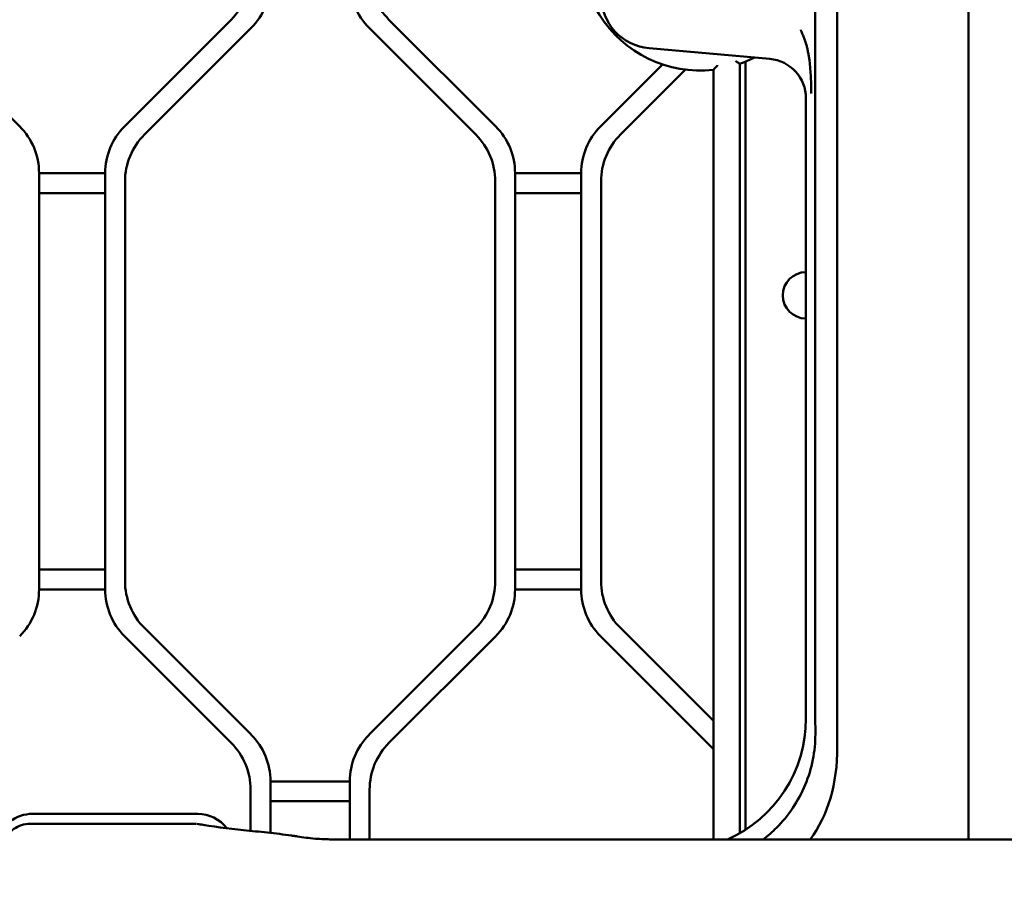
# Model space of a CAD drawing. Header units: millimetres. Extents: x 0 to 14369, y -869 to 2970.
# Tile 272 of 656: x 1840 to 1915, y 398 to 464. Entities that reach past the tile are written whole.
import ezdxf

# ---------------------------------------------------------------- set-up
doc = ezdxf.new("R2010")
doc.units = ezdxf.units.MM
doc.header["$LTSCALE"] = 10
doc.layers.add('Detailumgrenzung (ISO)', color=7, linetype='Continuous', lineweight=25)
doc.layers.add('Sichtbar (ISO)', color=7, linetype='Continuous', lineweight=50)

# ---------------------------------------------------------------- blocks, each defined once
blk = doc.blocks.new('2DDetail3')
at = {"layer": 'Detailumgrenzung (ISO)'}
blk.add_circle((191.4219, 29.8398), 30.9875, dxfattribs=at)

msp = doc.modelspace()

# ---------------------------------------------------------------- linework, layer by layer
at = {"layer": 'Sichtbar (ISO)'}
for p, q in [((1911.799, 401.732), (1911.799, 544.902)), ((1901.889, 539.185), (1901.889, 408.749)), ((1900.225, 536.82), (1900.225, 410.475)), ((1840.053, 455.66), (1831.982, 463.731)), ((1831.982, 463.731), (1840.053, 455.66)), ((1856.053, 463.731), (1847.982, 455.66)), ((1847.982, 455.66), (1856.053, 463.731)), ((1876.053, 455.66), (1867.982, 463.731)), ((1867.982, 463.731), (1876.053, 455.66)), ((1849.482, 455.038), (1857.553, 463.109)), ((1857.553, 463.109), (1849.482, 455.038)), ((1866.482, 463.109), (1874.553, 455.038)), ((1874.553, 455.038), (1866.482, 463.109)), ((1887.669, 461.565), (1896.783, 460.768)), ((1888.67, 460.347), (1883.982, 455.66)), ((1883.982, 455.66), (1888.67, 460.347)), ((1894.504, 402.203), (1894.504, 460.395)), ((1894.504, 460.395), (1894.504, 402.203)), ((1894.943, 460.562), (1894.943, 402.47)), ((1885.482, 455.038), (1890.398, 459.954)), ((1890.398, 459.954), (1885.482, 455.038)), ((1892.518, 459.94), (1892.518, 401.732)), ((1892.518, 401.732), (1892.518, 459.94)), ((1899.518, 410.877), (1899.518, 457.783)), ((1841.518, 420.645), (1841.518, 452.124)), ((1846.518, 452.124), (1841.518, 452.124)), ((1841.518, 452.124), (1841.518, 420.645)), ((1841.518, 452.124), (1846.518, 452.124)), ((1846.518, 452.124), (1846.518, 420.645)), ((1846.518, 420.645), (1846.518, 452.124)), ((1877.518, 420.645), (1877.518, 452.124)), ((1882.518, 452.124), (1877.518, 452.124)), ((1877.518, 452.124), (1877.518, 420.645)), ((1877.518, 452.124), (1882.518, 452.124)), ((1882.518, 452.124), (1882.518, 420.645)), ((1882.518, 420.645), (1882.518, 452.124)), ((1848.018, 421.266), (1848.018, 451.503)), ((1848.018, 451.503), (1848.018, 421.266)), ((1876.018, 451.503), (1876.018, 421.266)), ((1876.018, 421.266), (1876.018, 451.503)), ((1884.018, 421.266), (1884.018, 451.503)), ((1884.018, 451.503), (1884.018, 421.266)), ((1841.518, 450.624), (1846.518, 450.624)), ((1846.518, 450.624), (1841.518, 450.624)), ((1877.518, 450.624), (1882.518, 450.624)), ((1882.518, 450.624), (1877.518, 450.624)), ((1846.518, 422.145), (1841.518, 422.145)), ((1841.518, 422.145), (1846.518, 422.145)), ((1882.518, 422.145), (1877.518, 422.145)), ((1877.518, 422.145), (1882.518, 422.145)), ((1841.518, 420.645), (1846.518, 420.645)), ((1846.518, 420.645), (1841.518, 420.645)), ((1877.518, 420.645), (1882.518, 420.645)), ((1882.518, 420.645), (1877.518, 420.645)), ((1847.982, 417.109), (1856.053, 409.038)), ((1856.053, 409.038), (1847.982, 417.109)), ((1857.553, 409.66), (1849.482, 417.731)), ((1849.482, 417.731), (1857.553, 409.66)), ((1874.553, 417.731), (1866.482, 409.66)), ((1866.482, 409.66), (1874.553, 417.731)), ((1867.982, 409.038), (1876.053, 417.109)), ((1876.053, 417.109), (1867.982, 409.038)), ((1883.982, 417.109), (1892.518, 408.574)), ((1892.518, 408.574), (1883.982, 417.109)), ((1892.518, 410.695), (1885.482, 417.731)), ((1885.482, 417.731), (1892.518, 410.695)), ((1859.018, 402.226), (1859.018, 406.124)), ((1865.018, 406.124), (1859.018, 406.124)), ((1859.018, 406.124), (1859.018, 402.226)), ((1859.018, 406.124), (1865.018, 406.124)), ((1865.018, 406.124), (1865.018, 401.732)), ((1865.018, 401.732), (1865.018, 406.124)), ((1857.518, 405.503), (1857.518, 402.386)), ((1857.518, 402.386), (1857.518, 405.503)), ((1866.518, 401.732), (1866.518, 405.503)), ((1866.518, 405.503), (1866.518, 401.732)), ((1859.018, 404.624), (1865.018, 404.624)), ((1865.018, 404.624), (1859.018, 404.624)), ((1853.518, 403.671), (1841.018, 403.671)), ((1853.288, 402.92), (1840.843, 402.92)), ((1853.5, 402.885), (1853.501, 402.885)), ((1860.607, 402.03), (1860.607, 402.03)), ((1864.478, 401.732), (1864.396, 401.733)), ((1864.478, 401.732), (1964.558, 401.732))]:
    msp.add_line(p, q, dxfattribs=at)
for centre, radius, start, end in [((1891.518, 468.885), 9, 83.62063, 276.37937), ((1891.518, 468.885), 9, 83.62063, 276.37937), ((1852.518, 467.266), 5, 315, 0), ((1871.518, 467.266), 5, 180, 225), ((1871.518, 467.266), 5, 180, 225), ((1854.018, 466.645), 5, 315, 0), ((1854.018, 466.645), 5, 315, 0), ((1870.018, 466.645), 5, 180, 225), ((1870.018, 466.645), 5, 180, 225), ((1888.018, 465.55), 4, 180, 265), ((1891.518, 468.885), 9, 289.3809, 297.06484), ((1891.518, 468.885), 9, 289.3809, 297.06484), ((1836.518, 452.124), 5, 0, 45), ((1836.518, 452.124), 5, 0, 45), ((1851.518, 452.124), 5, 135, 180), ((1851.518, 452.124), 5, 135, 180), ((1853.018, 451.503), 5, 135, 180), ((1853.018, 451.503), 5, 135, 180), ((1871.018, 451.503), 5, 0, 45), ((1871.018, 451.503), 5, 0, 45), ((1872.518, 452.124), 5, 0, 45), ((1872.518, 452.124), 5, 0, 45), ((1887.518, 452.124), 5, 135, 180), ((1887.518, 452.124), 5, 135, 180), ((1889.018, 451.503), 5, 135, 180), ((1889.018, 451.503), 5, 135, 180), ((1899.518, 442.885), 1.75, 90, 270), ((1899.518, 442.885), 1.75, 90, 270), ((1853.018, 421.266), 5, 180, 225), ((1853.018, 421.266), 5, 180, 225), ((1871.018, 421.266), 5, 315, 0), ((1871.018, 421.266), 5, 315, 0), ((1889.018, 421.266), 5, 180, 225), ((1889.018, 421.266), 5, 180, 225), ((1836.518, 420.645), 5, 315, 0), ((1836.518, 420.645), 5, 315, 0), ((1851.518, 420.645), 5, 180, 225), ((1851.518, 420.645), 5, 180, 225), ((1872.518, 420.645), 5, 315, 0), ((1872.518, 420.645), 5, 315, 0), ((1887.518, 420.645), 5, 180, 225), ((1887.518, 420.645), 5, 180, 225), ((1854.018, 406.124), 5, 0, 45), ((1854.018, 406.124), 5, 0, 45), ((1870.018, 406.124), 5, 135, 180), ((1870.018, 406.124), 5, 135, 180), ((1852.518, 405.503), 5, 0, 45), ((1852.518, 405.503), 5, 0, 45), ((1871.518, 405.503), 5, 135, 180), ((1871.518, 405.503), 5, 135, 180), ((1841.018, 400.885), 2.786, 90, 164.69258), ((1853.518, 400.885), 2.786, 37.58806, 90), ((1853.518, 400.885), 2, 74.47113, 87.6658)]:
    msp.add_arc(centre, radius, start, end, dxfattribs=at)
for centre, major_axis, ratio, start_param, end_param in [((1896.514, 457.776), (-2.217, -2.032), 0.997483, 2.401083, 3.882103), ((1889.504, 410.923), (-5.165, 8.623), 0.99484, 3.018081, 4.170404), ((1901.41, 398.136), (0.618, -23.675), 0.04266, 4.163033, 4.201251), ((1877.977, 422.453), (-20.953, 21.744), 0.529865, 3.226762, 3.644333)]:
    msp.add_ellipse(centre, major_axis=major_axis, ratio=ratio, start_param=start_param, end_param=end_param, dxfattribs=at)
for points, knots in [([(1899.125, 462.965), (1899.135, 462.941), (1899.156, 462.892), (1899.187, 462.817), (1899.241, 462.667), (1899.364, 462.388), (1899.471, 462.112), (1899.553, 461.814), (1899.629, 461.519), (1899.679, 461.216), (1899.747, 460.912), (1899.789, 460.609), (1899.853, 459.982), (1899.892, 459.404), (1899.91, 458.785), (1899.92, 458.472), (1899.922, 458.312), (1899.924, 458.207), (1899.924, 458.156)], [0, 0, 0, 0, 0.032592, 0.065154, 0.111143, 0.175858, 0.240649, 0.305609, 0.370563, 0.435545, 0.500685, 0.565887, 0.658123, 0.750401, 0.842453, 0.907732, 0.953875, 1, 1, 1, 1]), ([(1892.518, 459.94), (1892.518, 459.94), (1892.521, 459.944), (1892.535, 459.96), (1892.547, 459.973), (1892.579, 460.009), (1892.603, 460.036), (1892.655, 460.095), (1892.685, 460.129), (1892.748, 460.202), (1892.782, 460.241), (1892.816, 460.28), (1892.817, 460.281), (1892.818, 460.282)], [-0.05982812, -0.05982812, -0.05982812, -0.05982812, -0.05178955, -0.05178955, -0.04248028, -0.04248028, -0.02963036, -0.02963036, -0.01533418, -0.01533418, 0, 0, 0.00037527, 0.00037527, 0.00037527, 0.00037527]), ([(1892.818, 460.282), (1892.817, 460.281), (1892.816, 460.28), (1892.782, 460.241), (1892.748, 460.202), (1892.685, 460.129), (1892.655, 460.095), (1892.603, 460.036), (1892.579, 460.009), (1892.547, 459.973), (1892.535, 459.96), (1892.521, 459.944), (1892.518, 459.94), (1892.518, 459.94)], [-0.00037526, -0.00037526, -0.00037526, -0.00037526, 0, 0, 0.01533418, 0.01533418, 0.02963036, 0.02963036, 0.04248028, 0.04248028, 0.05178955, 0.05178955, 0.05982812, 0.05982812, 0.05982812, 0.05982812]), ([(1894.204, 460.61), (1894.205, 460.609), (1894.206, 460.609), (1894.233, 460.589), (1894.26, 460.569), (1894.312, 460.532), (1894.336, 460.514), (1894.391, 460.475), (1894.419, 460.455), (1894.463, 460.424), (1894.479, 460.413), (1894.499, 460.398), (1894.504, 460.395), (1894.504, 460.395)], [-0.10561963, -0.10561963, -0.10561963, -0.10561963, -0.10531692, -0.10531692, -0.09542776, -0.09542776, -0.08579001, -0.08579001, -0.0730036, -0.0730036, -0.06238383, -0.06238383, -0.05265846, -0.05265846, -0.05265846, -0.05265846]), ([(1894.504, 460.395), (1894.504, 460.395), (1894.499, 460.398), (1894.479, 460.413), (1894.463, 460.424), (1894.419, 460.455), (1894.391, 460.475), (1894.336, 460.514), (1894.312, 460.532), (1894.26, 460.569), (1894.233, 460.589), (1894.206, 460.609), (1894.205, 460.609), (1894.204, 460.61)], [0.05265846, 0.05265846, 0.05265846, 0.05265846, 0.06238383, 0.06238383, 0.0730036, 0.0730036, 0.08579001, 0.08579001, 0.09542776, 0.09542776, 0.10531692, 0.10531692, 0.10561963, 0.10561963, 0.10561963, 0.10561963]), ([(1896.273, 401.734), (1896.637, 402.011), (1896.978, 402.308), (1898.181, 403.509), (1898.954, 404.634), (1899.978, 407.098), (1900.229, 408.437), (1900.226, 409.694)], [5.363934, 5.363934, 5.363934, 5.363934, 5.4962449, 5.4962449, 5.8739215, 5.8739215, 6.2513264, 6.2513264, 6.2513264, 6.2513264]), ([(1838.789, 400.941), (1838.789, 400.992), (1838.791, 401.043), (1838.799, 401.132), (1838.803, 401.17), (1838.812, 401.237), (1838.817, 401.265), (1838.838, 401.378), (1838.859, 401.462), (1838.952, 401.742), (1839.051, 401.932), (1839.299, 402.265), (1839.451, 402.413), (1839.793, 402.656), (1839.988, 402.753), (1840.4, 402.885), (1840.623, 402.92), (1840.843, 402.92)], [0, 0, 0, 0, 0.0153251, 0.0153251, 0.0268148, 0.0268148, 0.0354304, 0.0354304, 0.0613288, 0.0613288, 0.1239158, 0.1239158, 0.1860068, 0.1860068, 0.2497875, 0.2497875, 0.3158473, 0.3158473, 0.3158473, 0.3158473]), ([(1853.461, 402.906), (1854.647, 402.709), (1855.801, 402.567), (1857.585, 402.378), (1858.184, 402.318), (1859.389, 402.186), (1859.996, 402.115), (1860.607, 402.03)], [0, 0, 0, 0, 1.385748, 1.385748, 2.078649, 2.078649, 2.771568, 2.771568, 2.771568, 2.771568]), ([(1860.607, 402.03), (1860.693, 402.018), (1860.778, 402.005), (1860.896, 401.988), (1860.928, 401.983), (1860.987, 401.975), (1861.014, 401.971), (1861.257, 401.935), (1861.485, 401.902), (1861.935, 401.843), (1862.115, 401.818), (1862.596, 401.78), (1862.823, 401.767), (1863.273, 401.749), (1863.467, 401.744), (1863.902, 401.736), (1864.15, 401.734), (1864.396, 401.733)], [0, 0, 0, 0, 0.0973486, 0.0973486, 0.1338544, 0.1338544, 0.1649238, 0.1649238, 0.4135394, 0.4135394, 0.6003997, 0.6003997, 0.7078556, 0.7078556, 0.7742099, 0.7742099, 0.8480441, 0.8480441, 0.8480441, 0.8480441])]:
    msp.add_open_spline(points, degree=3, knots=knots, dxfattribs=at)
for points in [[(1853.288, 402.92), (1853.323, 402.92), (1853.358, 402.918), (1853.392, 402.915)], [(1864.396, 401.733), (1864.396, 401.733), (1864.396, 401.733), (1864.396, 401.733)]]:
    msp.add_open_spline(points, degree=3, dxfattribs=at)

# ---------------------------------------------------------------- block references
at = {"layer": 'Detailumgrenzung (ISO)', "xscale": 10, "yscale": 10, "zscale": 10}
msp.add_blockref('2DDetail3', (0, 0), dxfattribs=at)

doc.saveas('drawing.dxf')
